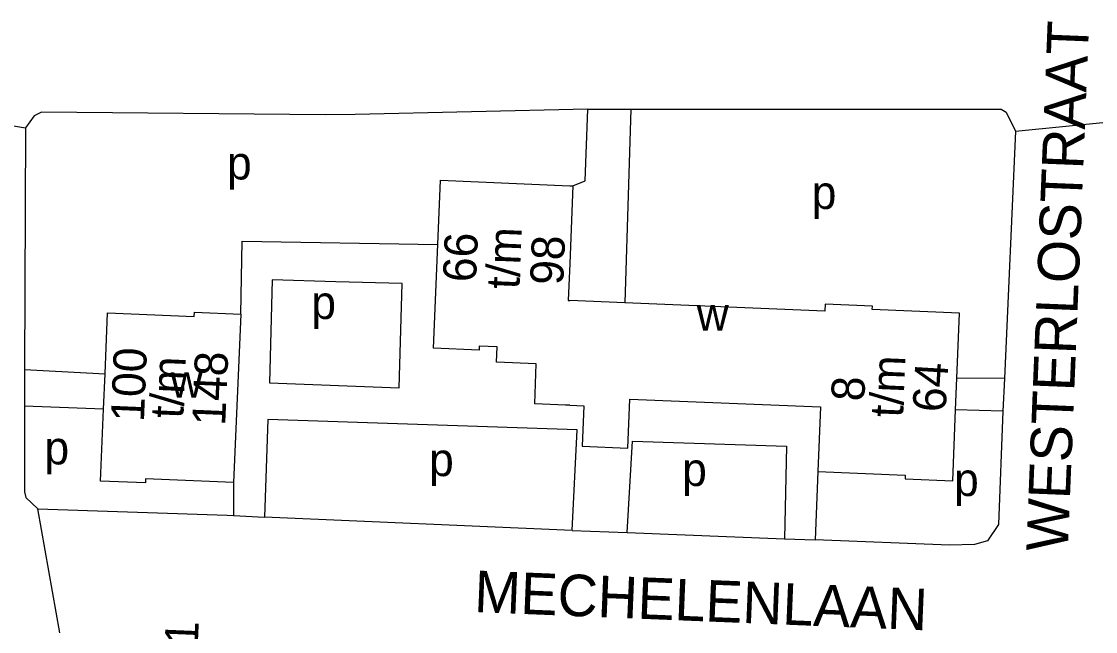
# Model space of a CAD drawing. Extents: x 159675 to 162108, y 386471 to 388472.
# Drawn here: x 161434 to 161563.4, y 388009.9 to 388083.4 of the extents above; entities that cross this region are included whole.
import ezdxf

# ---------------------------------------------------------------- set-up
doc = ezdxf.new("R2010")
doc.units = 0
for name, color, linetype in [('BLT_Basislijn', 7, 'Continuous'), ('BLT_Bebouwing', 7, 'Continuous'), ('BLT_Centroide', 7, 'Continuous'), ('BLT_Huisnummer_reeks', 7, 'Continuous'), ('BLT_Straatnaam', 7, 'Continuous'), ('BLT_Vlakafsluiter', 7, 'Continuous')]:
    doc.layers.add(name, color=color, linetype=linetype)

msp = doc.modelspace()

# ---------------------------------------------------------------- linework, layer by layer
at = {"layer": 'BLT_Basislijn'}
for p, q in [((161502.19, 388072.83), (161474.15, 388072.2)), ((161502.19, 388072.83), (161507.38, 388072.83)), ((161507.38, 388072.83), (161506.65, 388049.51)), ((161474.15, 388072.2), (161470.53, 388072.16)), ((161434.32, 388041.47), (161434.31, 388037.08)), ((161434.32, 388041.47), (161444.02, 388040.97)), ((161552.4, 388040.4), (161546.66, 388040.44)), ((161552.4, 388040.4), (161552.2, 388036.46)), ((161443.84, 388036.71), (161434.31, 388037.08)), ((161552.2, 388036.46), (161546.5, 388036.62)), ((161529.89, 388029.2), (161529.57, 388020.97)), ((161459.49, 388027.87), (161459.51, 388023.89)), ((161459.51, 388023.89), (161463.22, 388023.7)), ((161500.3, 388022.1), (161463.22, 388023.7)), ((161500.3, 388022.1), (161506.93, 388021.84)), ((161506.93, 388021.84), (161525.9, 388021.1)), ((161525.9, 388021.1), (161529.57, 388020.97))]:
    msp.add_line(p, q, dxfattribs=at)
for points in [[(161470.53, 388072.16), (161436.35, 388072.48), (161435.49, 388072.01), (161434.44, 388070.57)], [(161500.39, 388063.6), (161501.86, 388064.2), (161502.19, 388072.83)], [(161507.38, 388072.83), (161551.98, 388072.81), (161552.6, 388072.48), (161553.73, 388070.19)], [(161434.44, 388070.57), (161434.32, 388041.47)], [(161553.73, 388070.19), (161552.4, 388040.4)], [(161460.36, 388048.14), (161460.55, 388056.92), (161484.13, 388056.55)], [(161471.81, 388052.04), (161464.15, 388052.26), (161463.85, 388039.89), (161479.47, 388039.29), (161479.82, 388051.82), (161471.81, 388052.04)], [(161434.31, 388037.08), (161434.31, 388026.75), (161434.47, 388026.07), (161435.93, 388024.7)], [(161552.2, 388036.46), (161551.65, 388022.8), (161550.34, 388020.83), (161548.77, 388020.41), (161545.77, 388020.34), (161529.57, 388020.97)], [(161500.3, 388022.1), (161500.91, 388034.23), (161463.62, 388035.47), (161463.22, 388023.7)], [(161506.93, 388021.84), (161507.57, 388032.85), (161526.14, 388032.26), (161525.9, 388021.1)], [(161435.93, 388024.7), (161458.75, 388023.93), (161459.51, 388023.89)]]:
    msp.add_lwpolyline(points, dxfattribs=at)
at = {"layer": 'BLT_Bebouwing'}
for p, q in [((161500, 388063.61), (161500.39, 388063.6)), ((161500.39, 388063.6), (161500, 388054.24)), ((161506.65, 388049.51), (161500, 388049.78)), ((161530.75, 388048.5), (161506.65, 388049.51)), ((161460.36, 388048.14), (161459.49, 388027.87)), ((161443.84, 388036.71), (161444.02, 388040.97)), ((161546.5, 388036.62), (161546.66, 388040.44)), ((161500, 388037.18), (161499.48, 388037.2)), ((161530.21, 388036.98), (161529.89, 388029.2))]:
    msp.add_line(p, q, dxfattribs=at)
for points in [[(161484.13, 388056.55), (161484.45, 388064.26), (161500, 388063.61)], [(161499.48, 388037.2), (161495.79, 388037.35), (161495.98, 388042.15), (161491.18, 388042.35), (161491.26, 388044.21), (161489.1, 388044.3), (161489.08, 388043.82), (161483.61, 388044.04), (161484.13, 388056.55)], [(161500, 388054.24), (161499.82, 388049.79), (161500, 388049.78)], [(161546.66, 388040.44), (161546.98, 388048.26), (161536.46, 388048.7), (161536.48, 388049.12), (161530.78, 388049.36), (161530.75, 388048.5)], [(161444.02, 388040.97), (161444.33, 388048.31), (161454.77, 388047.86), (161454.79, 388048.38), (161460.36, 388048.14)], [(161500, 388037.18), (161501.72, 388037.1), (161501.52, 388032.23), (161507, 388032), (161507.25, 388037.92), (161530.21, 388036.98)], [(161459.49, 388027.87), (161448.9, 388028.33), (161448.88, 388027.82), (161443.47, 388028.05), (161443.84, 388036.71)], [(161529.89, 388029.2), (161540.42, 388028.77), (161540.4, 388028.32), (161546.15, 388028.08), (161546.5, 388036.62)]]:
    msp.add_lwpolyline(points, dxfattribs=at)
at = {"layer": 'BLT_Vlakafsluiter'}
for p, q in [((161420.89, 388072.89), (161434.44, 388070.57)), ((161553.73, 388070.19), (161565.45, 388071.34)), ((161438.58, 388009.78), (161435.93, 388024.7))]:
    msp.add_line(p, q, dxfattribs=at)

# ---------------------------------------------------------------- texts
at = {"layer": 'BLT_Centroide'}
for s, p in [('p', (161458.71, 388064.36)), ('p', (161529.16, 388060.81)), ('p', (161468.87, 388047.56)), ('w', (161515.3, 388046.16)), ('w', (161451.91, 388038.08)), ('p', (161436.72, 388030.05)), ('p', (161483.06, 388028.64)), ('p', (161513.55, 388027.45)), ('p', (161546.31, 388026.24))]:
    msp.add_text(s, height=4, dxfattribs=at).set_placement(p)
at = {"layer": 'BLT_Huisnummer_reeks'}
for s, rotation, p in [('t/m', 87.6194, (161493.93, 388051.11)), ('66', 87.6245, (161488.71, 388051.94)), ('98', 87.6194, (161499.21, 388051.6)), ('100', 87.5529, (161448.7, 388035.12)), ('t/m', 87.5519, (161453.43, 388035.54)), ('148', 87.5519, (161458.49, 388034.65)), ('t/m', 87.6197, (161540.15, 388035.66)), ('64', 86.6329, (161545.29, 388036.27)), ('8', 87.6197, (161535.49, 388037.6)), ('59-61', 87.5744, (161454.74, 387997.46))]:
    msp.add_text(s, height=4, rotation=rotation, dxfattribs=at).set_placement(p)
at = {"layer": 'BLT_Straatnaam'}
for s, height, rotation, p in [('WESTERLOSTRAAT', 4.9999, 87.687, (161560.01, 388019.5)), ('MECHELENLAAN', 5, 357.6652, (161488.44, 388012.28))]:
    msp.add_text(s, height=height, rotation=rotation, dxfattribs=at).set_placement(p)

doc.saveas('drawing.dxf')
